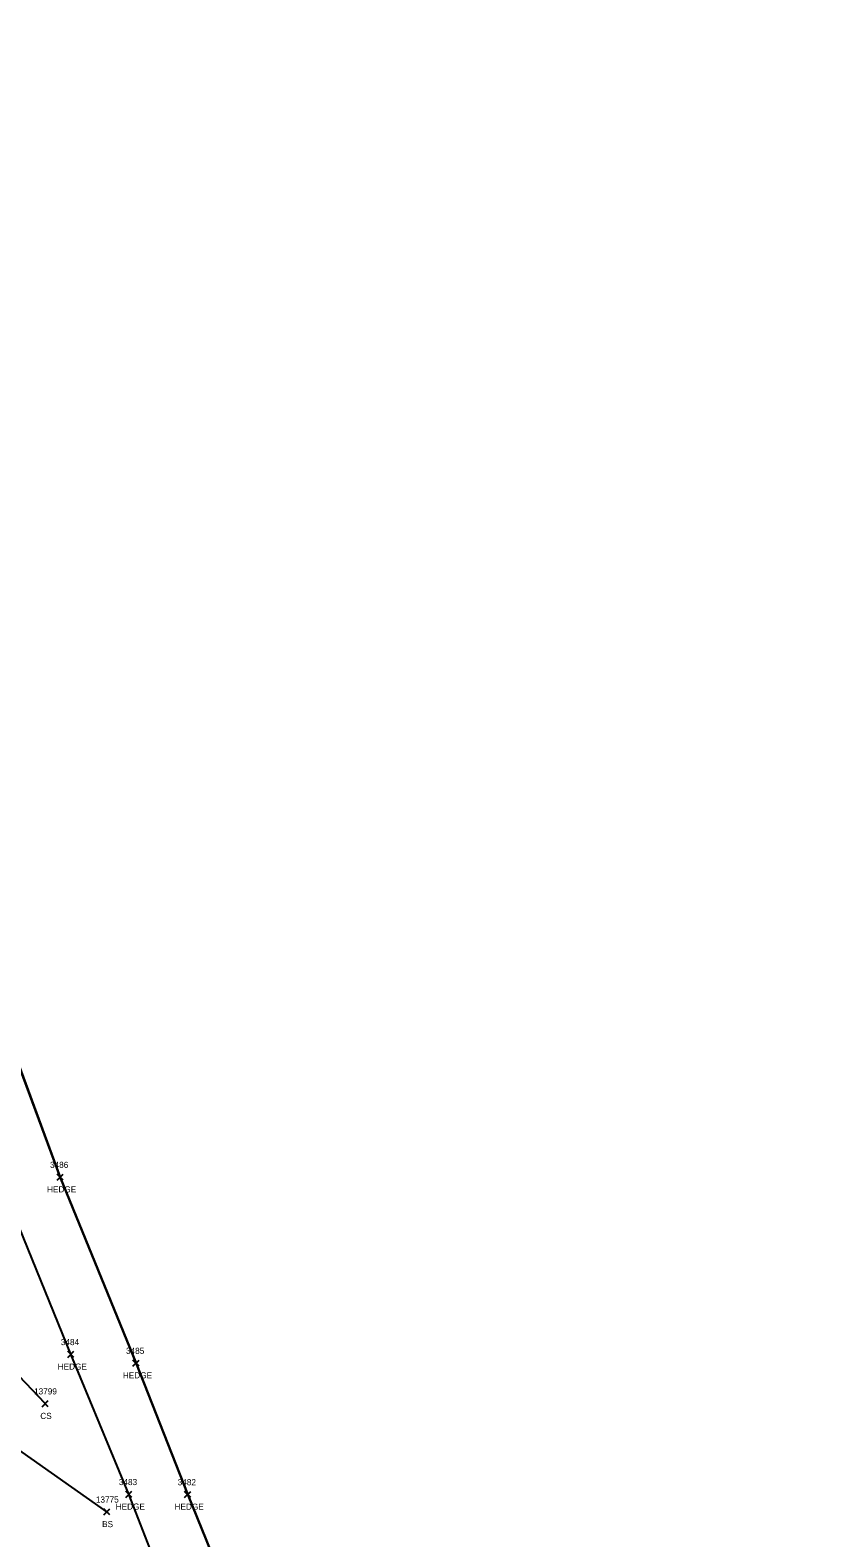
# Model space of a CAD drawing. Extents: x 1439173 to 1457902, y 641926 to 659889.
# Drawn here: x 1446775.8 to 1447036, y 652369.2 to 652860.7 of the extents above; entities that cross this region are included whole.
import ezdxf

# ---------------------------------------------------------------- set-up
doc = ezdxf.new("R2010")
doc.units = 0
for name, color, linetype in [('L_A', 7, 'Continuous'), ('L_I', 7, 'Continuous'), ('L_TIC', 7, 'Continuous'), ('LAHR', 7, 'Continuous'), ('LELB', 7, 'Continuous'), ('LSOGP', 7, 'Continuous')]:
    doc.layers.add(name, color=color, linetype=linetype)

msp = doc.modelspace()

# ---------------------------------------------------------------- linework, layer by layer
at = {"layer": 'L_TIC'}
for points in [[(1446784.56, 652485.81), (1446786.56, 652487.81)], [(1446786.56, 652485.81), (1446784.56, 652487.81)], [(1446788.02, 652428.04), (1446790.02, 652430.04)], [(1446790.02, 652428.04), (1446788.02, 652430.04)], [(1446809.26, 652425.19), (1446811.26, 652427.19)], [(1446811.26, 652425.19), (1446809.26, 652427.19)], [(1446779.63, 652411.97), (1446781.63, 652413.97)], [(1446781.63, 652411.97), (1446779.63, 652413.97)], [(1446806.93, 652382.41), (1446808.93, 652384.41)], [(1446808.93, 652382.41), (1446806.93, 652384.41)], [(1446826.1, 652382.36), (1446828.1, 652384.36)], [(1446828.1, 652382.36), (1446826.1, 652384.36)], [(1446799.77, 652376.7), (1446801.77, 652378.7)], [(1446801.77, 652376.7), (1446799.77, 652378.7)]]:
    msp.add_lwpolyline(points, dxfattribs=at)
at = {"layer": 'LAHR'}
for points in [[(1447035.97, 651831.29), (1447019.59, 651875.22), (1446996.78, 651942.26), (1446977.21, 651990.1), (1446953.33, 652048.5), (1446934.04, 652098.41), (1446917.5, 652146.33), (1446904.33, 652181.78), (1446882.83, 652241.39), (1446863.27, 652289.11), (1446843.99, 652341.79), (1446827.1, 652383.36), (1446810.26, 652426.19), (1446785.56, 652486.81), (1446766.59, 652538.24), (1446746.64, 652588.97), (1446736.21, 652618.94)], [(1447014.19, 651831.15), (1447001.17, 651870.61), (1446986.18, 651911.45), (1446958.55, 651985.51), (1446940.3, 652031.21), (1446917.97, 652089.79), (1446900.1, 652135.28), (1446886.04, 652174.25), (1446863.77, 652231.07), (1446844.2, 652286.67), (1446827.7, 652332.61), (1446807.93, 652383.41), (1446789.02, 652429.04), (1446766.65, 652484.17), (1446747, 652534.85), (1446727.12, 652584.98), (1446716.57, 652616.47)]]:
    msp.add_lwpolyline(points, dxfattribs=at)
at = {"layer": 'LELB'}
for points in [[(1446800.77, 652377.7), (1446757.97, 652407.85), (1446726.56, 652424.24), (1446712.08, 652433.78), (1446702.79, 652445.56), (1446691.2, 652465.86), (1446673.31, 652510.16), (1446672.44, 652515.54), (1446668.38, 652525.71), (1446648.5, 652575.97), (1446635.67, 652615.09), (1446629.71, 652645.44), (1446622.38, 652678.34), (1446620.75, 652687.84), (1446618.71, 652693.34), (1446617.57, 652697.7)], [(1446780.63, 652412.97), (1446746.84, 652448.46)]]:
    msp.add_lwpolyline(points, dxfattribs=at)
at = {"layer": 'LSOGP'}
msp.add_lwpolyline([(1446635.85, 652882.35), (1446662.46, 652850.52), (1446665.2, 652822.33), (1446679.73, 652805.69), (1446702.67, 652799.91), (1446709, 652777.88), (1446711.16, 652777.27), (1446717.39, 652768.73), (1446718.78, 652768.47), (1446728.85, 652751.09), (1446733.5, 652739.99), (1446744.72, 652722.28), (1446731.66, 652699.82), (1446717.17, 652656.69), (1446720.94, 652638.84), (1446736.21, 652618.95), (1446746.64, 652588.97), (1446766.6, 652538.24), (1446785.56, 652486.81), (1446810.26, 652426.19), (1446827.1, 652383.36), (1446843.99, 652341.8)], dxfattribs=at)

# ---------------------------------------------------------------- texts
at = {"layer": 'L_A'}
for s, p in [('HEDGE', (1446781.26, 652481.81)), ('HEDGE', (1446784.73, 652424.04)), ('HEDGE', (1446805.96, 652421.19)), ('CS', (1446779.07, 652407.97)), ('HEDGE', (1446803.63, 652378.41)), ('HEDGE', (1446822.8, 652378.36)), ('BS', (1446799.21, 652372.7))]:
    msp.add_text(s, height=2, dxfattribs=at).set_placement(p)
at = {"layer": 'L_I'}
for s, p in [('3486', (1446782.24, 652489.81)), ('3484', (1446785.76, 652432.04)), ('3485', (1446807, 652429.19)), ('13799', (1446777.04, 652415.97)), ('3483', (1446804.67, 652386.41)), ('3482', (1446823.84, 652386.36)), ('13775', (1446797.18, 652380.7))]:
    msp.add_text(s, height=2, dxfattribs=at).set_placement(p)

doc.saveas('drawing.dxf')
